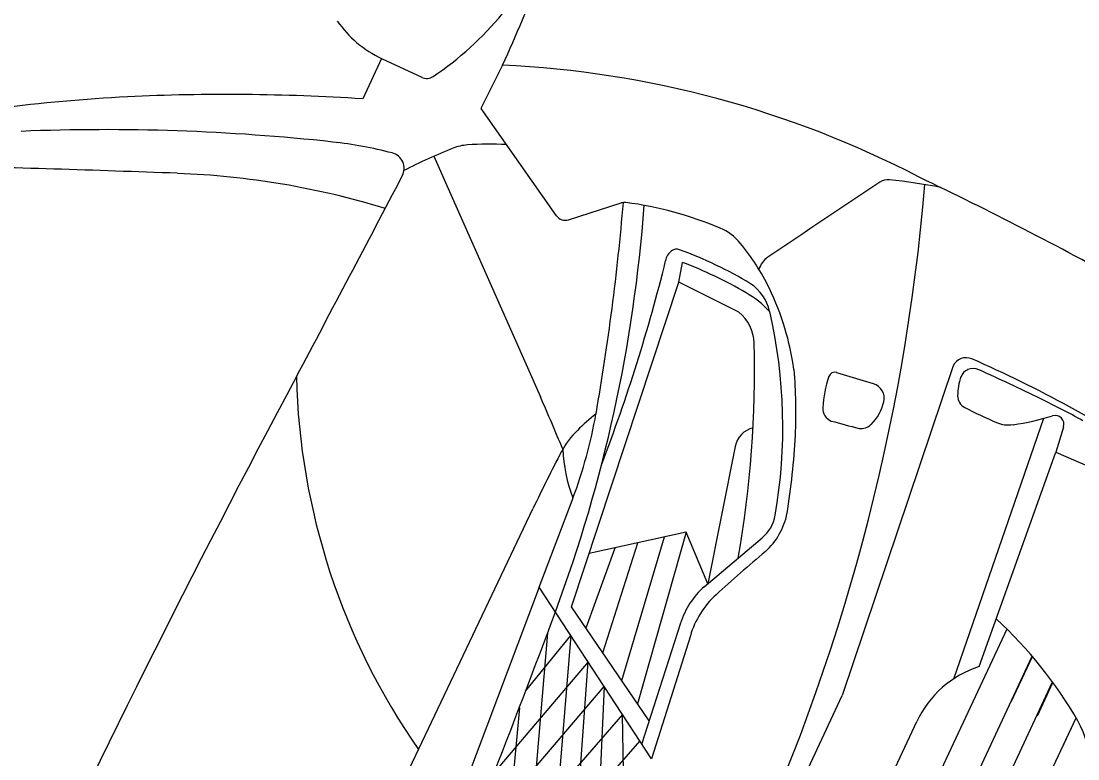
# Model space of a CAD drawing. Extents: x 14104283 to 14128447, y 8633203 to 8671666.
# Drawn here: x 14118391.74 to 14118403.01, y 8668257.06 to 8668264.92 of the extents above; entities that cross this region are included whole.
import ezdxf

# ---------------------------------------------------------------- set-up
doc = ezdxf.new("R2010")
doc.units = 0
doc.layers.add('Cell', color=7, linetype='Continuous')

msp = doc.modelspace()

# ---------------------------------------------------------------- linework, layer by layer
at = {"layer": 'Cell'}
for p, q in [((14118395.582, 8668264.525), (14118395.381, 8668264.095)), ((14118395.582, 8668264.525), (14118396.01, 8668264.325)), ((14118396.139, 8668263.483), (14118397.276, 8668260.918)), ((14118397.576, 8668262.806), (14118398.136, 8668262.986)), ((14118399.392, 8668261.822), (14118398.753, 8668262.14)), ((14118401.675, 8668261.25), (14118400.494, 8668257.735)), ((14118400.432, 8668261.179), (14118400.825, 8668261.06)), ((14118401.684, 8668257.914), (14118402.644, 8668260.69)), ((14118402.852, 8668260.597), (14118402.772, 8668260.328)), ((14118398.831, 8668259.476), (14118397.795, 8668259.248)), ((14118398.143, 8668257.895), (14118398.6, 8668259.425)), ((14118398.828, 8668259.476), (14118398.311, 8668257.648)), ((14118399.022, 8668258.895), (14118399.64, 8668259.415)), ((14118397.762, 8668258.455), (14118398.072, 8668259.309)), ((14118397.941, 8668258.191), (14118398.313, 8668259.362)), ((14118397.263, 8668258.891), (14118395.85, 8668255.148)), ((14118398.357, 8668257.216), (14118398.771, 8668258.509)), ((14118397.351, 8668258.398), (14118396.89, 8668252.923)), ((14118398.874, 8668258.371), (14118398.459, 8668257.06)), ((14118402.296, 8668257.668), (14118402.522, 8668258.15)), ((14118402.574, 8668257.519), (14118402.74, 8668257.874)), ((14118394.763, 8668245.503), (14118400.494, 8668257.735)), ((14118397.051, 8668257.605), (14118396.547, 8668252.19)), ((14118402.834, 8668257.17), (14118402.987, 8668257.497)), ((14118399.918, 8668254.533), (14118401.288, 8668257.457)), ((14118395.837, 8668254.396), (14118398.336, 8668257.248))]:
    msp.add_line(p, q, dxfattribs=at)
for points in [[(14118396.871, 8668264.456), (14118396.639, 8668263.994), (14118397.444, 8668262.85)], [(14118398.436, 8668257.464), (14118397.608, 8668258.682), (14118398.753, 8668262.14), (14118398.79, 8668262.352)], [(14118399.353, 8668260.391), (14118399.06, 8668258.927), (14118398.831, 8668259.476)], [(14118401.952, 8668258.043), (14118402.772, 8668260.328), (14118403.566, 8668259.983)], [(14118398.459, 8668257.06), (14118397.263, 8668258.891), (14118397.623, 8668259.841)], [(14118391.123, 8668246.763), (14118394.124, 8668253.261), (14118397.196, 8668259.726)], [(14118402.25, 8668258.441), (14118398.798, 8668251.071), (14118395.345, 8668243.701)], [(14118397.117, 8668257.78), (14118397.6, 8668258.375), (14118397.195, 8668253.451)], [(14118395.738, 8668243.679), (14118399.142, 8668250.91), (14118402.519, 8668258.154)], [(14118397.467, 8668253.707), (14118397.783, 8668258.094), (14118396.784, 8668256.916), (14118396.088, 8668251.21)], [(14118396.087, 8668243.687), (14118399.434, 8668250.773), (14118402.736, 8668257.88)], [(14118396.446, 8668256.059), (14118397.955, 8668257.832), (14118397.812, 8668254.688)], [(14118398.178, 8668255.92), (14118398.151, 8668257.531), (14118396.073, 8668255.139), (14118395.321, 8668249.413)], [(14118396.544, 8668243.74), (14118399.761, 8668250.62), (14118402.988, 8668257.496)]]:
    msp.add_lwpolyline(points, dxfattribs=at)
for centre, radius, start, end in [((14118387.608, 8668268.827), 10.243, 334.7378, 346.4974), ((14118394.246, 8668267.159), 3.396, 303.7113, 320.6239), ((14118396.088, 8668265.605), 1.192, 214.8267, 244.8976), ((14118396.373, 8668253.747), 10.72, 62.5511, 87.3329), ((14118396.063, 8668264.437), 0.124, 244.8976, 303.7113), ((14118393.921, 8668241.451), 22.691, 86.3128, 92.6456), ((14118394.034, 8668243.133), 21.016, 93.1629, 100.7123), ((14118392.638, 8668241.405), 22.362, 83.7766, 92.3037), ((14118394.583, 8668259.241), 4.42, 75.4319, 83.7766), ((14118396.539, 8668263.074), 0.532, 94.4317, 111.4658), ((14118396.732, 8668260.572), 3.041, 86.6296, 94.4317), ((14118395.652, 8668263.354), 0.17, 332.409, 75.4319), ((14118398.323, 8668258.535), 5.409, 111.4658, 117.5645), ((14118386.835, 8668089.377), 174.049, 87.83651, 88.70459), ((14118393.077, 8668254.596), 8.711, 73.0177, 87.8365), ((14118129.639, 8668402.369), 300.317, 331.94729, 332.40904), ((14118383.794, 8668226.543), 40.683, 60.9882, 64.4912), ((14118379.623, 8668265.02), 21.83, 334.8846, 355.168), ((14118843.807, 8667601.485), 796.272, 123.795662, 123.899089), ((14118400.98, 8668263.08), 0.154, 84.1077, 123.7957), ((14118400.398, 8668257.436), 5.828, 78.6657, 84.1077), ((14118382.587, 8668264.142), 15.84, 339.6225, 355.7219), ((14118372.312, 8668265.201), 25.943, 350.096, 355.1146), ((14118398.172, 8668262.874), 0.117, 82.7532, 107.8388), ((14118397.712, 8668259.258), 3.762, 66.834, 82.7532), ((14118397.54, 8668262.918), 0.117, 215.1426, 287.8388), ((14118398.968, 8668262.195), 0.569, 39.6524, 66.834), ((14118398.763, 8668262.35), 0.154, 125.0527, 172.7103), ((14118398.728, 8668262.4), 0.0929, 70.0159, 125.0527), ((14118397.268, 8668258.385), 4.364, 58.9885, 70.0159), ((14118397.568, 8668261.034), 2.387, 25.8038, 39.6524), ((14118380.785, 8668266.784), 18.364, 338.9979, 346.0901), ((14118397.19, 8668258.125), 4.52, 59.7249, 69.2733), ((14118399.834, 8668262.209), 0.239, 123.8991, 163.1821), ((14118399.241, 8668261.719), 0.491, 12.9492, 55.8348), ((14118398.9, 8668261.055), 1.127, 43.3984, 59.7249), ((14118397.082, 8668260.8), 2.926, 8.0735, 25.8038), ((14118399.12, 8668261.483), 0.434, 1.5392, 51.2583), ((14118394.361, 8668260.597), 5.499, 350.1602, 12.9492), ((14118388.125, 8668261.187), 11.434, 349.9922, 1.5392), ((14118401.813, 8668261.183), 0.153, 66.2243, 153.9538), ((14118401.889, 8668261.069), 0.152, 65.6511, 112.8548), ((14118396.227, 8668248.502), 14.011, 56.7372, 66.2243), ((14118514.734, 8668197.155), 136.044, 151.94729, 154.89759), ((14118401.917, 8668261.309), 7.246, 181.3763, 214.9276), ((14118394.899, 8668260.759), 5.101, 357.1929, 5.074), ((14118401.544, 8668260.735), 1.259, 161.4898, 176.8494), ((14118400.414, 8668261.114), 0.0675, 71.5723, 161.4898), ((14118402.296, 8668260.936), 0.572, 159.7761, 180.6014), ((14118401.881, 8668261.089), 0.129, 112.8548, 159.7761), ((14118390.309, 8668235.478), 28.241, 64.1766, 65.6511), ((14118400.778, 8668260.903), 0.163, 346.888, 73.1334), ((14118377.597, 8668252.194), 21.526, 22.2985, 23.9089), ((14118401.867, 8668260.932), 0.143, 180.6014, 242.1863), ((14118398.964, 8668253.365), 8.369, 60.7164, 64.1766), ((14118400.434, 8668260.796), 0.147, 176.8494, 247.1995), ((14118400.453, 8668260.979), 0.497, 314.7024, 346.888), ((14118403.857, 8668264.704), 4.408, 242.1863, 247.0298), ((14118392.991, 8668261.591), 4.951, 339.3043, 350.0833), ((14118400.168, 8668257.953), 3.612, 129.5402, 133.771), ((14118428.426, 8668364.722), 107.775, 254.91468, 255.07742), ((14118401.92, 8668263.381), 2.787, 278.1396, 287.0323), ((14118402.764, 8668260.628), 0.0928, 340.9419, 107.0323), ((14118398.272, 8668259.932), 0.871, 133.771, 152.4548), ((14118399.603, 8668260.341), 0.255, 103.612, 168.6783), ((14118400.692, 8668260.737), 0.156, 262.7926, 314.7024), ((14118402.268, 8668260.954), 0.335, 247.0298, 278.1396), ((14118392.226, 8668260.92), 7.779, 350.7904, 356.9762), ((14118413.748, 8668251.86), 18.326, 152.4548, 154.5834), ((14118399.184, 8668260.441), 1.673, 182.7145, 200.9942), ((14118399.377, 8668259.727), 0.408, 310.114, 350.1602), ((14118399.206, 8668259.805), 0.71, 311.1975, 349.4245), ((14118411.361, 8668245.434), 18.112, 130.1849, 132.3965), ((14118399.603, 8668258.242), 0.874, 131.7079, 162.2251), ((14118399.801, 8668258.096), 0.967, 132.3965, 163.4624), ((14118292.437, 8668297.628), 112.008, 337.61926, 339.62253), ((14118399.057, 8668255.189), 4.558, 29.9593, 47.5299), ((14118402.295, 8668256.985), 1.112, 107.9442, 154.8976), ((14118402.216, 8668257.01), 0.911, 357.5677, 29.9593)]:
    msp.add_arc(centre, radius, start, end, dxfattribs=at)

doc.saveas('drawing.dxf')
